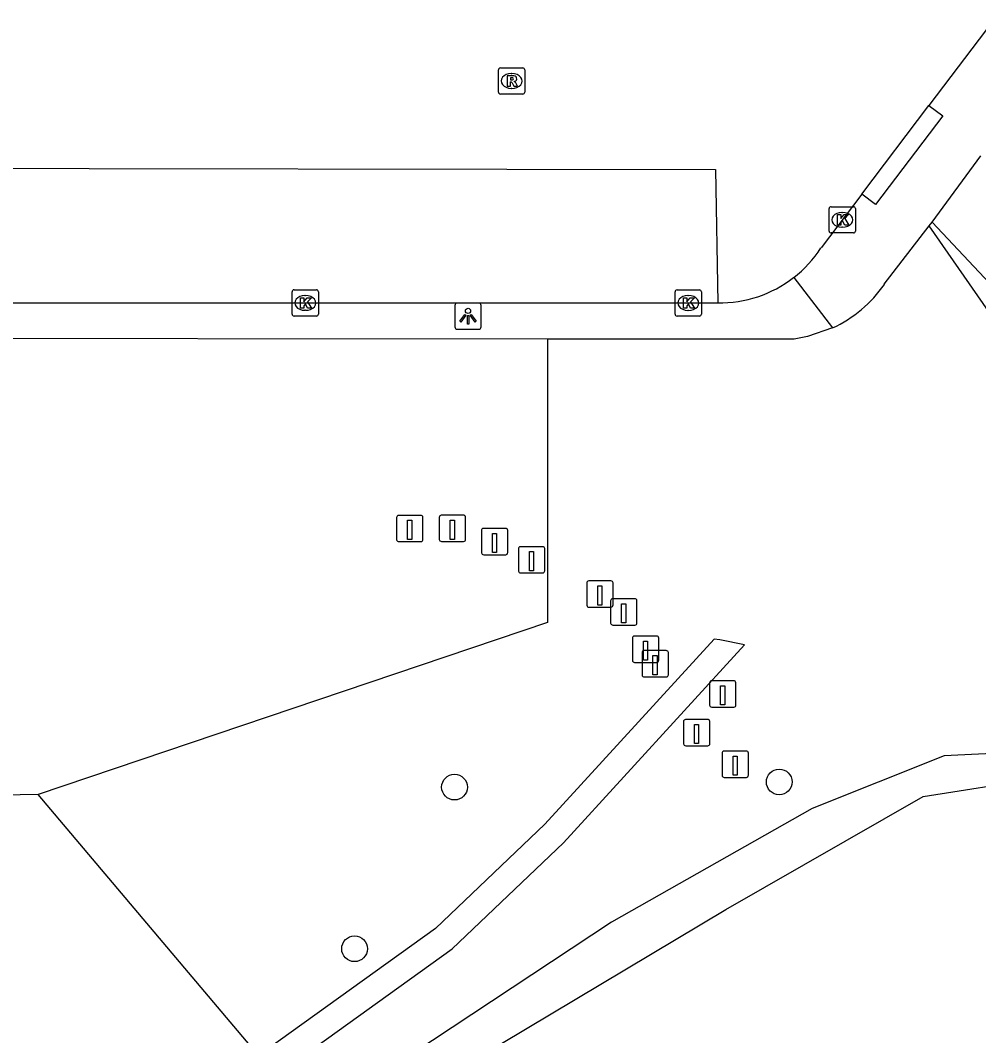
# Model space of a CAD drawing. Extents: x 160203 to 161526, y 379529 to 381797.
# Drawn here: x 161100.3 to 161136.77, y 380728.34 to 380766.97 of the extents above; entities that cross this region are included whole.
import ezdxf

# ---------------------------------------------------------------- set-up
doc = ezdxf.new("R2010")
doc.units = 0
for name, color, linetype in [('IMGEO_Boom', 7, 'Continuous'), ('IMGEO_Grasland_agrarisch', 7, 'Continuous'), ('IMGEO_Groenvoorziening', 7, 'Continuous'), ('IMGEO_Kolk', 7, 'Continuous'), ('IMGEO_Lichtpunt', 7, 'Continuous'), ('IMGEO_Loofbos', 7, 'Continuous'), ('IMGEO_Paal', 7, 'Continuous'), ('IMGEO_Parkeervlak_open', 7, 'Continuous'), ('IMGEO_Rijbaan_lokaal_onverhard', 7, 'Continuous'), ('IMGEO_Rijbaan_lokaal_open', 7, 'Continuous'), ('IMGEO_Rioolput', 7, 'Continuous'), ('IMGEO_Voetpad_gesloten', 7, 'Continuous'), ('IMGEO_Voetpad_halfverhard', 7, 'Continuous'), ('IMGEO_Voetpad_open', 7, 'Continuous'), ('IMGEO_Waterloop', 7, 'Continuous')]:
    doc.layers.add(name, color=color, linetype=linetype)

msp = doc.modelspace()

# ---------------------------------------------------------------- linework, layer by layer
at = {"layer": 'IMGEO_Boom'}
for centre in [(161116.821, 380737.799), (161129.178, 380737.993), (161113.016, 380731.648)]:
    msp.add_circle(centre, 0.489, dxfattribs=at)
at = {"layer": 'IMGEO_Grasland_agrarisch'}
msp.add_lwpolyline([(161109.385, 380727.559), (161100.981, 380737.516)], dxfattribs=at)
at = {"layer": 'IMGEO_Groenvoorziening'}
for points in [[(161158.695, 380730.477), (161142.529, 380748.165), (161141.252, 380750), (161134.884, 380759.154)], [(161131.211, 380755.27), (161130.26, 380754.94), (161129.753, 380754.848), (161120.366, 380754.838)], [(161158.695, 380730.477), (161152.409, 380732.876), (161147.756, 380734.554), (161145.213, 380737.476), (161139.896, 380739.208), (161135.459, 380738.992), (161130.427, 380736.989), (161122.797, 380732.659), (161108.387, 380723.136), (161097.338, 380712.623), (161093.035, 380706.866), (161088.931, 380688.585)]]:
    msp.add_lwpolyline(points, dxfattribs=at)
at = {"layer": 'IMGEO_Kolk'}
for p, q in [((161131.078, 380758.957), (161131.078, 380759.809)), ((161131.153, 380759.883), (161132.005, 380759.883)), ((161132.079, 380759.809), (161132.079, 380758.957)), ((161131.566, 380759.663), (161131.591, 380759.663)), ((161131.589, 380759.103), (161131.564, 380759.103)), ((161132.005, 380758.883), (161131.153, 380758.883)), ((161110.714, 380756.72), (161111.566, 380756.72)), ((161125.289, 380756.719), (161126.141, 380756.719)), ((161110.639, 380755.794), (161110.639, 380756.646)), ((161111.127, 380756.5), (161111.152, 380756.5)), ((161111.64, 380756.646), (161111.64, 380755.794)), ((161125.214, 380755.793), (161125.214, 380756.645)), ((161125.702, 380756.499), (161125.727, 380756.499)), ((161126.215, 380756.645), (161126.215, 380755.793)), ((161111.15, 380755.94), (161111.125, 380755.94)), ((161125.725, 380755.939), (161125.7, 380755.939)), ((161111.566, 380755.72), (161110.714, 380755.72)), ((161126.141, 380755.719), (161125.289, 380755.719))]:
    msp.add_line(p, q, dxfattribs=at)
for points in [[(161131.078, 380758.957), (161131.078, 380759.809)], [(161131.153, 380759.883), (161132.005, 380759.883)], [(161132.079, 380759.809), (161132.079, 380758.957)], [(161131.399, 380759.583), (161131.522, 380759.583), (161131.522, 380759.432), (161131.652, 380759.583), (161131.816, 380759.583), (161131.67, 380759.432), (161131.823, 380759.183), (161131.671, 380759.183), (161131.586, 380759.347), (161131.522, 380759.28), (161131.522, 380759.183), (161131.399, 380759.183), (161131.399, 380759.583)], [(161132.005, 380758.883), (161131.153, 380758.883)], [(161110.714, 380756.72), (161111.566, 380756.72)], [(161125.289, 380756.719), (161126.141, 380756.719)], [(161110.639, 380755.794), (161110.639, 380756.646)], [(161110.96, 380756.42), (161111.083, 380756.42), (161111.083, 380756.269), (161111.213, 380756.42), (161111.377, 380756.42), (161111.231, 380756.269), (161111.384, 380756.02), (161111.232, 380756.02), (161111.147, 380756.184), (161111.083, 380756.117), (161111.083, 380756.02), (161110.96, 380756.02), (161110.96, 380756.42)], [(161111.64, 380756.646), (161111.64, 380755.794)], [(161125.214, 380755.793), (161125.214, 380756.645)], [(161125.535, 380756.419), (161125.658, 380756.419), (161125.658, 380756.268), (161125.788, 380756.419), (161125.952, 380756.419), (161125.806, 380756.268), (161125.959, 380756.019), (161125.807, 380756.019), (161125.722, 380756.183), (161125.658, 380756.116), (161125.658, 380756.019), (161125.535, 380756.019), (161125.535, 380756.419)], [(161126.215, 380756.645), (161126.215, 380755.793)], [(161111.566, 380755.72), (161110.714, 380755.72)], [(161126.141, 380755.719), (161125.289, 380755.719)]]:
    msp.add_lwpolyline(points, dxfattribs=at)
for centre, start, end in [((161131.155, 380759.807), 91.552, 178.448), ((161131.155, 380759.807), 91.552, 178.448), ((161132.003, 380759.807), 1.552, 88.448), ((161132.003, 380759.807), 1.552, 88.448), ((161131.155, 380758.959), 181.552, 268.448), ((161131.155, 380758.959), 181.552, 268.448), ((161132.003, 380758.959), 271.552, 358.448), ((161132.003, 380758.959), 271.552, 358.448), ((161110.716, 380756.644), 91.552, 178.448), ((161110.716, 380756.644), 91.552, 178.448), ((161111.564, 380756.644), 1.552, 88.448), ((161111.564, 380756.644), 1.552, 88.448), ((161125.291, 380756.643), 91.552, 178.448), ((161125.291, 380756.643), 91.552, 178.448), ((161126.139, 380756.643), 1.552, 88.448), ((161126.139, 380756.643), 1.552, 88.448), ((161110.716, 380755.796), 181.552, 268.448), ((161110.716, 380755.796), 181.552, 268.448), ((161111.564, 380755.796), 271.552, 358.448), ((161111.564, 380755.796), 271.552, 358.448), ((161125.291, 380755.795), 181.552, 268.448), ((161125.291, 380755.795), 181.552, 268.448), ((161126.139, 380755.795), 271.552, 358.448), ((161126.139, 380755.795), 271.552, 358.448)]:
    msp.add_arc(centre, 0.0765, start, end, dxfattribs=at)
for centre, major_axis, ratio, start_param, end_param in [((161131.565, 380759.383), (-0.387, 0.002), 0.722429, 4.712389, 7.853982), ((161131.59, 380759.383), (-0.39, 0.002), 0.717154, 1.570796, 4.712389), ((161111.126, 380756.22), (-0.387, 0.002), 0.722429, 4.712389, 7.853982), ((161111.151, 380756.22), (-0.39, 0.002), 0.717154, 1.570796, 4.712389), ((161125.701, 380756.219), (-0.387, 0.002), 0.722429, 4.712389, 7.853982), ((161125.726, 380756.219), (-0.39, 0.002), 0.717154, 1.570796, 4.712389)]:
    msp.add_ellipse(centre, major_axis=major_axis, ratio=ratio, start_param=start_param, end_param=end_param, dxfattribs=at)
at = {"layer": 'IMGEO_Lichtpunt'}
for p, q in [((161116.837, 380756.121), (161116.837, 380755.314)), ((161116.837, 380756.121), (161116.837, 380755.314)), ((161117.739, 380756.216), (161116.931, 380756.216)), ((161117.739, 380756.216), (161116.931, 380756.216)), ((161117.833, 380755.314), (161117.833, 380756.121)), ((161117.833, 380755.314), (161117.833, 380756.121)), ((161116.931, 380755.22), (161117.739, 380755.22)), ((161116.931, 380755.22), (161117.739, 380755.22))]:
    msp.add_line(p, q, dxfattribs=at)
for points in [[(161117.211, 380755.785), (161117.25, 380755.757), (161117.062, 380755.495), (161117.024, 380755.522), (161117.211, 380755.785)], [(161117.313, 380755.737), (161117.36, 380755.737), (161117.36, 380755.415), (161117.313, 380755.415), (161117.313, 380755.737)], [(161117.423, 380755.757), (161117.461, 380755.784), (161117.648, 380755.522), (161117.609, 380755.494), (161117.423, 380755.757)]]:
    msp.add_lwpolyline(points, dxfattribs=at)
msp.add_circle((161117.336, 380755.919), 0.0994, dxfattribs=at)
for centre, start, end in [((161116.931, 380756.121), 90, 180), ((161116.931, 380756.121), 90, 180), ((161117.739, 380756.121), 0, 90), ((161117.739, 380756.121), 0, 90), ((161116.931, 380755.314), 180, 270), ((161116.931, 380755.314), 180, 270), ((161117.739, 380755.314), 270, 0), ((161117.739, 380755.314), 270, 360)]:
    msp.add_arc(centre, 0.0946, start, end, dxfattribs=at)
at = {"layer": 'IMGEO_Loofbos'}
for points in [[(161120.366, 380754.838), (161040.469, 380754.921)], [(161120.366, 380754.838), (161120.366, 380744.066), (161100.981, 380737.516)], [(161100.981, 380737.516), (161061.414, 380736.78)]]:
    msp.add_lwpolyline(points, dxfattribs=at)
at = {"layer": 'IMGEO_Paal'}
for p, q in [((161114.619, 380748.054), (161114.619, 380747.213)), ((161114.619, 380748.054), (161114.619, 380747.213)), ((161115.535, 380748.138), (161114.694, 380748.138)), ((161115.535, 380748.138), (161114.694, 380748.138)), ((161115.619, 380747.222), (161115.619, 380748.063)), ((161115.619, 380747.222), (161115.619, 380748.063)), ((161116.242, 380748.062), (161116.242, 380747.221)), ((161116.242, 380748.062), (161116.242, 380747.221)), ((161117.158, 380748.146), (161116.317, 380748.146)), ((161117.158, 380748.146), (161116.317, 380748.146)), ((161117.242, 380747.23), (161117.242, 380748.071)), ((161117.242, 380747.23), (161117.242, 380748.071)), ((161117.847, 380747.557), (161117.847, 380746.716)), ((161117.847, 380747.557), (161117.847, 380746.716)), ((161118.763, 380747.641), (161117.922, 380747.641)), ((161118.763, 380747.641), (161117.922, 380747.641)), ((161118.847, 380746.725), (161118.847, 380747.566)), ((161118.847, 380746.725), (161118.847, 380747.566)), ((161114.703, 380747.138), (161115.544, 380747.138)), ((161114.703, 380747.138), (161115.544, 380747.138)), ((161116.326, 380747.146), (161117.167, 380747.146)), ((161116.326, 380747.146), (161117.167, 380747.146)), ((161119.255, 380746.862), (161119.255, 380746.021)), ((161119.255, 380746.862), (161119.255, 380746.021)), ((161120.171, 380746.946), (161119.33, 380746.946)), ((161120.171, 380746.946), (161119.33, 380746.946)), ((161120.255, 380746.03), (161120.255, 380746.871)), ((161120.255, 380746.03), (161120.255, 380746.871)), ((161117.931, 380746.641), (161118.772, 380746.641)), ((161117.931, 380746.641), (161118.772, 380746.641)), ((161119.339, 380745.946), (161120.18, 380745.946)), ((161119.339, 380745.946), (161120.18, 380745.946)), ((161121.856, 380745.56), (161121.856, 380744.719)), ((161121.856, 380745.56), (161121.856, 380744.719)), ((161122.772, 380745.644), (161121.931, 380745.644)), ((161122.772, 380745.644), (161121.931, 380745.644)), ((161122.856, 380744.728), (161122.856, 380745.569)), ((161122.856, 380744.728), (161122.856, 380745.569)), ((161122.763, 380744.88), (161122.763, 380744.039)), ((161122.763, 380744.88), (161122.763, 380744.039)), ((161123.679, 380744.964), (161122.838, 380744.964)), ((161123.679, 380744.964), (161122.838, 380744.964)), ((161123.763, 380744.048), (161123.763, 380744.889)), ((161123.763, 380744.048), (161123.763, 380744.889)), ((161121.94, 380744.644), (161122.781, 380744.644)), ((161121.94, 380744.644), (161122.781, 380744.644)), ((161122.847, 380743.964), (161123.688, 380743.964)), ((161122.847, 380743.964), (161123.688, 380743.964)), ((161123.593, 380743.46), (161123.593, 380742.619)), ((161123.593, 380743.46), (161123.593, 380742.619)), ((161124.509, 380743.544), (161123.668, 380743.544)), ((161124.509, 380743.544), (161123.668, 380743.544)), ((161124.593, 380742.628), (161124.593, 380743.469)), ((161124.593, 380742.628), (161124.593, 380743.469)), ((161123.959, 380742.908), (161123.959, 380742.067)), ((161123.959, 380742.908), (161123.959, 380742.067)), ((161124.875, 380742.992), (161124.034, 380742.992)), ((161124.875, 380742.992), (161124.034, 380742.992)), ((161124.959, 380742.076), (161124.959, 380742.917)), ((161124.959, 380742.076), (161124.959, 380742.917)), ((161123.677, 380742.544), (161124.518, 380742.544)), ((161123.677, 380742.544), (161124.518, 380742.544)), ((161124.043, 380741.992), (161124.884, 380741.992)), ((161124.043, 380741.992), (161124.884, 380741.992)), ((161126.528, 380741.76), (161126.528, 380740.919)), ((161126.528, 380741.76), (161126.528, 380740.919)), ((161127.444, 380741.844), (161126.603, 380741.844)), ((161127.444, 380741.844), (161126.603, 380741.844)), ((161127.528, 380740.928), (161127.528, 380741.769)), ((161127.528, 380740.928), (161127.528, 380741.769)), ((161126.612, 380740.844), (161127.453, 380740.844)), ((161126.612, 380740.844), (161127.453, 380740.844)), ((161125.536, 380740.288), (161125.536, 380739.447)), ((161125.536, 380740.288), (161125.536, 380739.447)), ((161126.452, 380740.372), (161125.611, 380740.372)), ((161126.452, 380740.372), (161125.611, 380740.372)), ((161126.536, 380739.456), (161126.536, 380740.297)), ((161126.536, 380739.456), (161126.536, 380740.297)), ((161125.62, 380739.372), (161126.461, 380739.372)), ((161125.62, 380739.372), (161126.461, 380739.372)), ((161127.004, 380739.084), (161127.004, 380738.243)), ((161127.004, 380739.084), (161127.004, 380738.243)), ((161127.92, 380739.168), (161127.079, 380739.168)), ((161127.92, 380739.168), (161127.079, 380739.168)), ((161128.004, 380738.252), (161128.004, 380739.093)), ((161128.004, 380738.252), (161128.004, 380739.093)), ((161127.088, 380738.168), (161127.929, 380738.168)), ((161127.088, 380738.168), (161127.929, 380738.168))]:
    msp.add_line(p, q, dxfattribs=at)
for points in [[(161115.034, 380747.951), (161115.194, 380747.951), (161115.194, 380747.218), (161115.034, 380747.218), (161115.034, 380747.951)], [(161116.657, 380747.959), (161116.817, 380747.959), (161116.817, 380747.226), (161116.657, 380747.226), (161116.657, 380747.959)], [(161118.262, 380747.454), (161118.422, 380747.454), (161118.422, 380746.721), (161118.262, 380746.721), (161118.262, 380747.454)], [(161119.67, 380746.759), (161119.83, 380746.759), (161119.83, 380746.026), (161119.67, 380746.026), (161119.67, 380746.759)], [(161122.271, 380745.457), (161122.431, 380745.457), (161122.431, 380744.724), (161122.271, 380744.724), (161122.271, 380745.457)], [(161123.178, 380744.777), (161123.338, 380744.777), (161123.338, 380744.044), (161123.178, 380744.044), (161123.178, 380744.777)], [(161124.008, 380743.357), (161124.168, 380743.357), (161124.168, 380742.624), (161124.008, 380742.624), (161124.008, 380743.357)], [(161124.374, 380742.805), (161124.534, 380742.805), (161124.534, 380742.072), (161124.374, 380742.072), (161124.374, 380742.805)], [(161126.943, 380741.657), (161127.103, 380741.657), (161127.103, 380740.924), (161126.943, 380740.924), (161126.943, 380741.657)], [(161125.951, 380740.185), (161126.111, 380740.185), (161126.111, 380739.452), (161125.951, 380739.452), (161125.951, 380740.185)], [(161127.419, 380738.981), (161127.579, 380738.981), (161127.579, 380738.248), (161127.419, 380738.248), (161127.419, 380738.981)]]:
    msp.add_lwpolyline(points, dxfattribs=at)
for centre, start, end in [((161114.697, 380748.06), 92.4484, 184.2845), ((161114.697, 380748.06), 92.4484, 184.2845), ((161115.541, 380748.06), 2.4484, 94.2845), ((161115.541, 380748.06), 2.4484, 94.2845), ((161116.32, 380748.068), 92.4484, 184.2845), ((161116.32, 380748.068), 92.4484, 184.2845), ((161117.164, 380748.068), 2.4484, 94.2845), ((161117.164, 380748.068), 2.4484, 94.2845), ((161117.925, 380747.563), 92.4484, 184.2845), ((161117.925, 380747.563), 92.4484, 184.2845), ((161118.769, 380747.563), 2.4484, 94.2845), ((161118.769, 380747.563), 2.4484, 94.2845), ((161114.697, 380747.216), 182.4484, 274.2845), ((161114.697, 380747.216), 182.4484, 274.2845), ((161115.541, 380747.216), 272.4484, 4.2845), ((161115.541, 380747.216), 272.4484, 4.2845), ((161116.32, 380747.224), 182.4484, 274.2845), ((161116.32, 380747.224), 182.4484, 274.2845), ((161117.164, 380747.224), 272.4484, 4.2845), ((161117.164, 380747.224), 272.4484, 4.2845), ((161117.925, 380746.719), 182.4484, 274.2845), ((161117.925, 380746.719), 182.4484, 274.2845), ((161118.769, 380746.719), 272.4484, 4.2845), ((161118.769, 380746.719), 272.4484, 4.2845), ((161119.333, 380746.868), 92.4484, 184.2845), ((161119.333, 380746.868), 92.4484, 184.2845), ((161120.177, 380746.868), 2.4484, 94.2845), ((161120.177, 380746.868), 2.4484, 94.2845), ((161119.333, 380746.024), 182.4484, 274.2845), ((161119.333, 380746.024), 182.4484, 274.2845), ((161120.177, 380746.024), 272.4484, 4.2845), ((161120.177, 380746.024), 272.4484, 4.2845), ((161121.934, 380745.566), 92.4484, 184.2845), ((161121.934, 380745.566), 92.4484, 184.2845), ((161122.778, 380745.566), 2.4484, 94.2845), ((161122.778, 380745.566), 2.4484, 94.2845), ((161122.841, 380744.886), 92.4484, 184.2845), ((161122.841, 380744.886), 92.4484, 184.2845), ((161122.778, 380744.722), 272.4484, 4.2845), ((161122.778, 380744.722), 272.4484, 4.2845), ((161123.685, 380744.886), 2.4484, 94.2845), ((161123.685, 380744.886), 2.4484, 94.2845), ((161121.934, 380744.722), 182.4484, 274.2845), ((161121.934, 380744.722), 182.4484, 274.2845), ((161122.841, 380744.042), 182.4484, 274.2845), ((161122.841, 380744.042), 182.4484, 274.2845), ((161123.685, 380744.042), 272.4484, 4.2845), ((161123.685, 380744.042), 272.4484, 4.2845), ((161123.671, 380743.466), 92.4484, 184.2845), ((161123.671, 380743.466), 92.4484, 184.2845), ((161124.515, 380743.466), 2.4484, 94.2845), ((161124.515, 380743.466), 2.4484, 94.2845), ((161124.037, 380742.914), 92.4484, 184.2845), ((161124.037, 380742.914), 92.4484, 184.2845), ((161124.881, 380742.914), 2.4484, 94.2845), ((161124.881, 380742.914), 2.4484, 94.2845), ((161123.671, 380742.622), 182.4484, 274.2845), ((161123.671, 380742.622), 182.4484, 274.2845), ((161124.515, 380742.622), 272.4484, 4.2845), ((161124.515, 380742.622), 272.4484, 4.2845), ((161124.037, 380742.07), 182.4484, 274.2845), ((161124.037, 380742.07), 182.4484, 274.2845), ((161124.881, 380742.07), 272.4484, 4.2845), ((161124.881, 380742.07), 272.4484, 4.2845), ((161126.606, 380741.766), 92.4484, 184.2845), ((161126.606, 380741.766), 92.4484, 184.2845), ((161127.45, 380741.766), 2.4484, 94.2845), ((161127.45, 380741.766), 2.4484, 94.2845), ((161126.606, 380740.922), 182.4484, 274.2845), ((161126.606, 380740.922), 182.4484, 274.2845), ((161127.45, 380740.922), 272.4484, 4.2845), ((161127.45, 380740.922), 272.4484, 4.2845), ((161125.614, 380740.294), 92.4484, 184.2845), ((161125.614, 380740.294), 92.4484, 184.2845), ((161126.458, 380740.294), 2.4484, 94.2845), ((161126.458, 380740.294), 2.4484, 94.2845), ((161125.614, 380739.45), 182.4484, 274.2845), ((161125.614, 380739.45), 182.4484, 274.2845), ((161126.458, 380739.45), 272.4484, 4.2845), ((161126.458, 380739.45), 272.4484, 4.2845), ((161127.082, 380739.09), 92.4484, 184.2845), ((161127.082, 380739.09), 92.4484, 184.2845), ((161127.926, 380739.09), 2.4484, 94.2845), ((161127.926, 380739.09), 2.4484, 94.2845), ((161127.082, 380738.246), 182.4484, 274.2845), ((161127.082, 380738.246), 182.4484, 274.2845), ((161127.926, 380738.246), 272.4484, 4.2845), ((161127.926, 380738.246), 272.4484, 4.2845)]:
    msp.add_arc(centre, 0.0779, start, end, dxfattribs=at)
at = {"layer": 'IMGEO_Parkeervlak_open'}
msp.add_lwpolyline([(161063.839, 380756.224), (161126.836, 380756.22)], dxfattribs=at)
at = {"layer": 'IMGEO_Rijbaan_lokaal_onverhard'}
for points in [[(161134.993, 380759.296), (161136.848, 380761.813)], [(161134.993, 380759.296), (161143.737, 380750), (161160.536, 380732.139), (161162.855, 380728.889)]]:
    msp.add_lwpolyline(points, dxfattribs=at)
at = {"layer": 'IMGEO_Rijbaan_lokaal_open'}
for points in [[(161168.342, 380807.865), (161134.873, 380763.728)], [(161132.317, 380760.357), (161134.873, 380763.728)], [(161063.188, 380761.402), (161126.752, 380761.299), (161126.836, 380756.22)], [(161132.317, 380760.357), (161130.768, 380758.314)]]:
    msp.add_lwpolyline(points, dxfattribs=at)
for centre, radius, start, end in [((161126.911, 380760.826), 4.603, 307.7301, 326.9187), ((161126.903, 380760.831), 4.611, 269.1646, 307.7766)]:
    msp.add_arc(centre, radius, start, end, dxfattribs=at)
at = {"layer": 'IMGEO_Rioolput'}
for p, q in [((161118.493, 380764.24), (161118.493, 380765.092)), ((161118.568, 380765.166), (161119.42, 380765.166)), ((161118.981, 380764.946), (161119.006, 380764.946)), ((161119.494, 380765.092), (161119.494, 380764.24)), ((161119.42, 380764.166), (161118.568, 380764.166)), ((161119.004, 380764.386), (161118.979, 380764.386))]:
    msp.add_line(p, q, dxfattribs=at)
for points in [[(161118.493, 380764.24), (161118.493, 380765.092)], [(161118.568, 380765.166), (161119.42, 380765.166)], [(161119.082, 380764.864), (161118.83, 380764.866), (161118.83, 380764.466)], [(161119.494, 380765.092), (161119.494, 380764.24)], [(161118.83, 380764.466), (161118.954, 380764.466), (161118.954, 380764.628), (161118.965, 380764.628)], [(161119.008, 380764.785), (161118.954, 380764.785), (161118.954, 380764.704)], [(161118.954, 380764.704), (161119.006, 380764.704)], [(161119.012, 380764.599), (161119.083, 380764.466), (161119.223, 380764.466), (161119.158, 380764.592)], [(161119.42, 380764.166), (161118.568, 380764.166)]]:
    msp.add_lwpolyline(points, dxfattribs=at)
for centre, radius, start, end in [((161118.57, 380765.09), 0.0765, 91.552, 178.448), ((161118.57, 380765.09), 0.0765, 91.552, 178.448), ((161119.081, 380764.754), 0.109, 350.3612, 89.416), ((161119.418, 380765.09), 0.0765, 1.552, 88.448), ((161119.418, 380765.09), 0.0765, 1.552, 88.448), ((161118.964, 380764.575), 0.0533, 26.0293, 88.6989), ((161118.99, 380764.893), 0.19, 274.7715, 282.9687), ((161119.014, 380764.689), 0.0964, 77.0061, 93.1865), ((161119.028, 380764.746), 0.0378, 276.6634, 79.6772), ((161119.079, 380764.754), 0.112, 277.5842, 350.9817), ((161119.063, 380764.539), 0.108, 29.5134, 73.7905), ((161118.57, 380764.242), 0.0765, 181.552, 268.448), ((161118.57, 380764.242), 0.0765, 181.552, 268.448), ((161119.418, 380764.242), 0.0765, 271.552, 358.448), ((161119.418, 380764.242), 0.0765, 271.552, 358.448)]:
    msp.add_arc(centre, radius, start, end, dxfattribs=at)
for centre, major_axis, ratio, start_param, end_param in [((161118.98, 380764.666), (-0.387, 0.002), 0.722429, 4.712389, 7.853982), ((161119.005, 380764.666), (-0.39, 0.002), 0.717154, 1.570796, 4.712389)]:
    msp.add_ellipse(centre, major_axis=major_axis, ratio=ratio, start_param=start_param, end_param=end_param, dxfattribs=at)
at = {"layer": 'IMGEO_Voetpad_gesloten'}
msp.add_lwpolyline([(161134.873, 380763.728), (161135.405, 380763.339), (161132.84, 380759.966), (161132.317, 380760.357)], dxfattribs=at)
at = {"layer": 'IMGEO_Voetpad_halfverhard'}
msp.add_lwpolyline([(161086.6, 380688.912), (161086.906, 380691.144), (161088.498, 380699.103), (161089.879, 380703.444), (161092.445, 380708.775), (161095.807, 380713.524), (161099.169, 380717.479), (161103.938, 380721.653), (161110.32, 380727.038), (161116.732, 380731.648), (161120.968, 380735.684), (161127.855, 380743.217), (161126.918, 380743.405), (161126.697, 380743.432), (161120.254, 380736.384), (161116.092, 380732.42), (161109.704, 380727.828), (161109.385, 380727.559)], dxfattribs=at)
at = {"layer": 'IMGEO_Voetpad_open'}
for points in [[(161133.178, 380756.929), (161134.884, 380759.154)], [(161134.884, 380759.154), (161134.993, 380759.296)], [(161129.728, 380757.186), (161131.211, 380755.27)]]:
    msp.add_lwpolyline(points, dxfattribs=at)
msp.add_arc((161129.129, 380759.734), 4.926, 295.0036, 325.2861, dxfattribs=at)
at = {"layer": 'IMGEO_Waterloop'}
msp.add_lwpolyline([(161115.742, 380726.333), (161127.151, 380733.135), (161134.656, 380737.441), (161139.013, 380738.121), (161143.71, 380736.534), (161147.076, 380733.638), (161154.245, 380730.438), (161154.586, 380731.201), (161158.486, 380729.46), (161158.668, 380728.629), (161161.418, 380727.501)], dxfattribs=at)

doc.saveas('drawing.dxf')
